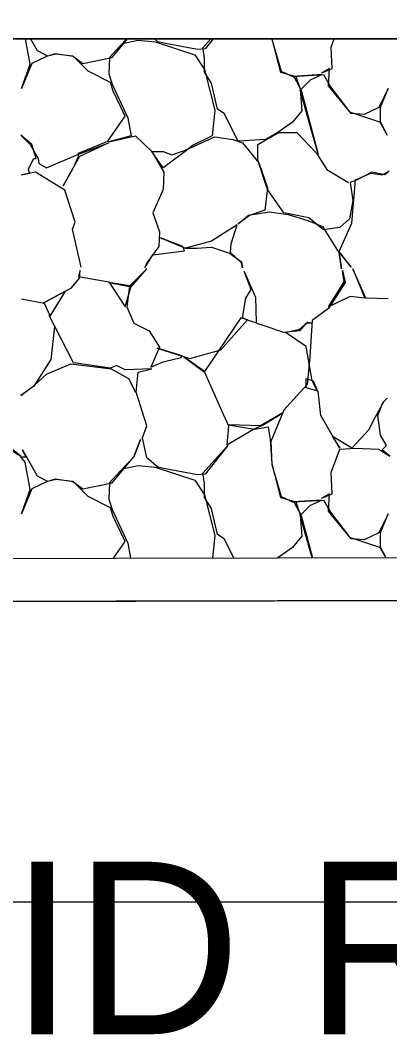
# Model space of a CAD drawing. Extents: x 1574 to 14903, y 7971 to 16537.
# Drawn here: x 13004.13 to 13006.27, y 7999.22 to 8005.11 of the extents above; entities that cross this region are included whole.
import ezdxf

# ---------------------------------------------------------------- set-up
doc = ezdxf.new("R2010")
doc.units = 0
for name, color, linetype in [('DESIGN - EARTHWORK - Shapes', 7, 'Continuous'), ('DESIGN - SHEET - Light Grid', 7, 'Continuous'), ('DESIGN - TRANSPORTATION - Proposed Layout Patterning', 7, 'Continuous'), ('DESIGN - TYPICAL - Finished Grade and Subgrade', 7, 'Continuous'), ('DESIGN - TYPICAL - Slope Tie Text', 7, 'Continuous'), ('SURVEY - GROUND - Bottom of Topsoil Layer', 7, 'Continuous'), ('SURVEY - GROUND - Top of Ground', 7, 'Continuous')]:
    doc.layers.add(name, color=color, linetype=linetype)

msp = doc.modelspace()

# ---------------------------------------------------------------- linework, layer by layer
at = {"layer": 'DESIGN - EARTHWORK - Shapes'}
msp.add_lwpolyline([(12986.2531, 8001.9322), (12997.7158, 8001.9767), (13000, 8001.9815), (13014.059, 8002.0109), (13017.3427, 8003.0032), (13018.7334, 8004.0163), (13020.2447, 8005), (13020.791, 8005.3556), (13021.9769, 8005.9349), (13023.1829, 8006.2217), (13025.2229, 8006.7826), (13026.5188, 8007.139), (13026.5188, 8006.889), (13025.2229, 8006.5326), (13023.1829, 8005.9717), (13021.9769, 8005.6849), (13020.791, 8005.1056), (13018.7334, 8003.7663), (13017.3427, 8002.7532), (13014.059, 8001.7609), (13000, 8001.7315), (12997.7158, 8001.7267), (12986.2531, 8001.6822)], dxfattribs=at)
msp.add_lwpolyline([(12997.7158, 8001.9767), (13000, 8001.9815), (13014.059, 8002.0109), (13017.3427, 8003.0032), (13018.7334, 8004.0163), (13020.2447, 8005), (12969.1991, 8005), (12963.6889, 8002.2374), (12965.0258, 8002.198), (12969.9827, 8002.1315), (12975.3413, 8002.0366), (12976.0765, 8002.0111), (12982.2637, 8001.9334), (12982.7359, 8001.9882), (12983.8675, 8001.9077), (12986.2531, 8001.9322)], close=True, dxfattribs=at)
at = {"layer": 'DESIGN - SHEET - Light Grid'}
msp.add_line((13000, 8000), (13300, 8000), dxfattribs=at)
at = {"layer": 'DESIGN - TRANSPORTATION - Proposed Layout Patterning'}
msp.add_line((13020.2447, 8005), (12969.1991, 8005), dxfattribs=at)
for points in [[(13004.4862, 8003.6779), (13004.4362, 8003.8979), (13004.4512, 8003.9379), (13004.3912, 8004.1229), (13004.2212, 8004.2279), (13004.1412, 8004.2129), (13004.1862, 8004.2229), (13004.1812, 8004.2479), (13004.2112, 8004.3079), (13004.2262, 8004.3079), (13004.2012, 8004.3879), (13004.1362, 8004.4429), (13004.1912, 8004.3879), (13004.2362, 8004.3079), (13004.2412, 8004.2779), (13004.2862, 8004.2529), (13004.4712, 8004.3329), (13004.6462, 8004.3979), (13004.4762, 8004.3179), (13004.4362, 8004.2479), (13004.3812, 8004.1479), (13004.4362, 8004.2429), (13004.4712, 8004.3179), (13004.4712, 8004.3379), (13004.6412, 8004.4079), (13004.7412, 8004.5529), (13004.6712, 8004.6979), (13004.6562, 8004.7479), (13004.5262, 8004.8129), (13004.4862, 8004.8529), (13004.4412, 8004.8979), (13004.3362, 8004.9129), (13004.2862, 8004.8979), (13004.2012, 8004.8579), (13004.1412, 8004.7129), (13004.1912, 8004.8529), (13004.1636, 8005)], [(13004.1932, 8005), (13004.2312, 8004.9329), (13004.2912, 8004.9029), (13004.3412, 8004.9129), (13004.4362, 8004.9029), (13004.4962, 8004.8579), (13004.6662, 8004.8929), (13004.7554, 8005)], [(13004.7508, 8005), (13004.7112, 8004.9579), (13004.6512, 8004.8929), (13004.6462, 8004.7979), (13004.6662, 8004.7379), (13004.7562, 8004.5429), (13004.7762, 8004.4379), (13004.6462, 8004.4029), (13004.8012, 8004.4379), (13004.8962, 8004.3479), (13004.9662, 8004.2279), (13004.9612, 8004.1279), (13004.9012, 8003.9929), (13004.9412, 8003.8829), (13004.9362, 8003.7979), (13004.8662, 8003.7029), (13004.8562, 8003.6729), (13004.9012, 8003.7479), (13005.0862, 8003.7729), (13005.0762, 8003.7979), (13004.9462, 8003.8479), (13005.0912, 8003.7879), (13005.1562, 8003.7879), (13005.2412, 8003.7929), (13005.3462, 8003.7579), (13005.4162, 8003.7079), (13005.4212, 8003.6729), (13005.4162, 8003.7029), (13005.3512, 8003.7629), (13005.3562, 8003.8129), (13005.3912, 8003.9229), (13005.2412, 8003.8279), (13005.0912, 8003.7879)], [(13004.7262, 8004.9729), (13004.8162, 8004.9929), (13004.9162, 8004.9829), (13005.1462, 8004.9079), (13005.2012, 8004.8229), (13005.2612, 8004.5879), (13005.2462, 8004.4379), (13005.1312, 8004.3829), (13005.0962, 8004.3529), (13004.9612, 8004.2529), (13004.8962, 8004.3479), (13004.9612, 8004.3479), (13005.0112, 8004.3279), (13005.0862, 8004.3529), (13005.2612, 8004.4329), (13005.3662, 8004.4179), (13005.4212, 8004.3979), (13005.5162, 8004.2829), (13005.5662, 8004.1379), (13005.5512, 8004.0079), (13005.4662, 8003.9779), (13005.3962, 8003.9279), (13005.4562, 8003.9779), (13005.5762, 8003.9979), (13005.6862, 8003.9829), (13005.8012, 8003.9479), (13005.8862, 8003.9129), (13005.9812, 8003.7579), (13005.9962, 8003.6679), (13005.9812, 8003.7629), (13006.0512, 8003.6779), (13005.9812, 8003.7679), (13006.0562, 8003.9329), (13006.0762, 8004.1829), (13006.1662, 8004.2229), (13006.2312, 8004.2129), (13006.2712, 8004.2329), (13006.2462, 8004.2129), (13006.1712, 8004.2279), (13006.0862, 8004.1829), (13006.0462, 8004.1679), (13006.0612, 8004.0629), (13006.0412, 8003.9579), (13005.9862, 8003.9079), (13005.8912, 8003.8929), (13005.8062, 8003.9629), (13005.6612, 8003.9929), (13005.5662, 8004.1279), (13005.5112, 8004.2979), (13005.5112, 8004.3879), (13005.6312, 8004.4579), (13005.7362, 8004.4579), (13005.8512, 8004.3379), (13005.9112, 8004.2429), (13006.0362, 8004.1679)], [(13005.2511, 8005), (13005.2062, 8004.9429), (13005.1612, 8004.9379), (13004.9762, 8004.9729), (13004.9312, 8004.9829), (13004.911, 8005)], [(13005.5919, 8005), (13005.6412, 8004.8079), (13005.7312, 8004.7829), (13005.7562, 8004.7079), (13005.7662, 8004.5829), (13005.7112, 8004.5179), (13005.6262, 8004.4579), (13005.5562, 8004.4179), (13005.3962, 8004.4079), (13005.3162, 8004.5679), (13005.2762, 8004.5929), (13005.2412, 8004.7429), (13005.2012, 8004.8079), (13005.2012, 8004.8929), (13005.1912, 8004.9479), (13005.2384, 8005)], [(13005.5911, 8005), (13005.5912, 8004.9979), (13005.6462, 8004.8129), (13005.7212, 8004.7779), (13005.7612, 8004.7029), (13005.8612, 8004.3329), (13005.7562, 8004.7029), (13005.8162, 8004.7629), (13005.8812, 8004.7929), (13005.7162, 8004.7829), (13005.8912, 8004.7929), (13005.9312, 8004.7229), (13006.0412, 8004.5779), (13006.2212, 8004.5179), (13006.2612, 8004.4429), (13006.2212, 8004.5129), (13006.2212, 8004.6029), (13006.2662, 8004.7129), (13006.2112, 8004.6029), (13006.1262, 8004.5629), (13006.0512, 8004.5679), (13005.9212, 8004.7279), (13005.9262, 8004.8279), (13005.8812, 8004.8029), (13005.9412, 8004.8279), (13005.9362, 8004.9529), (13005.9536, 8005)], [(13004.1412, 8003.4929), (13004.2712, 8003.4679), (13004.3062, 8003.3929), (13004.3962, 8003.5379), (13004.2662, 8003.4679), (13004.4312, 8003.5579), (13004.4762, 8003.6129), (13004.4812, 8003.6579), (13004.4712, 8003.6229), (13004.6462, 8003.5929), (13004.7412, 8003.4479), (13004.7762, 8003.5679), (13004.6462, 8003.5879), (13004.7762, 8003.5629), (13004.8662, 8003.6679), (13004.7662, 8003.5679), (13004.7512, 8003.4479), (13004.7912, 8003.3529), (13004.8812, 8003.3079), (13004.9412, 8003.2129), (13004.8912, 8003.0979), (13004.9612, 8003.1279), (13005.0662, 8003.1529), (13005.0712, 8003.1629), (13004.9262, 8003.2079), (13005.1162, 8003.1479), (13005.2962, 8003.1979), (13005.4512, 8003.3729), (13005.4112, 8003.3829), (13005.2012, 8003.0729), (13005.0812, 8003.1579), (13005.2012, 8003.0679), (13005.3012, 8002.8429), (13005.3412, 8002.7579), (13005.3312, 8002.6479), (13005.4862, 8002.7379), (13005.5412, 8002.7629), (13005.6562, 8002.8329), (13005.5262, 8002.7579), (13005.3412, 8002.7629), (13005.4912, 8002.7379), (13005.5712, 8002.7529), (13005.5812, 8002.6779), (13005.5912, 8002.5379), (13005.6412, 8002.3429), (13005.7312, 8002.3179), (13005.7562, 8002.2429), (13005.7662, 8002.1179), (13005.7112, 8002.0529), (13005.6266, 8001.9933)], [(13006.2517, 8001.9946), (13006.2212, 8002.0479), (13006.2212, 8002.1379), (13006.2662, 8002.2479), (13006.2112, 8002.1379), (13006.1262, 8002.0979), (13006.0512, 8002.1029), (13005.9212, 8002.2629), (13005.9262, 8002.3629), (13005.8812, 8002.3379), (13005.9412, 8002.3629), (13005.9362, 8002.4879), (13005.9862, 8002.6229), (13006.0762, 8002.6279), (13006.2112, 8002.6229), (13006.2762, 8002.5829), (13006.2312, 8002.6179), (13006.2562, 8002.6429), (13006.2212, 8002.7029), (13006.2062, 8002.8179), (13006.2362, 8002.8929), (13006.2612, 8002.9179), (13006.2412, 8002.8979), (13006.1912, 8002.8079), (13006.1512, 8002.7329), (13006.0562, 8002.6279), (13005.9412, 8002.6979), (13005.9862, 8002.6279), (13005.9412, 8002.7029), (13005.8762, 8002.8179), (13005.8612, 8002.9579), (13005.7912, 8002.9779), (13005.7912, 8003.0329), (13005.8312, 8003.0179), (13005.8562, 8002.9579), (13005.8262, 8003.0179), (13005.7912, 8003.2179), (13005.6712, 8003.2979), (13005.7512, 8003.3179), (13005.8012, 8003.3579), (13005.8262, 8003.3529), (13005.7912, 8003.3529), (13005.7512, 8003.3079), (13005.6612, 8003.2979), (13005.4562, 8003.3679), (13005.4212, 8003.3829), (13005.4412, 8003.4979), (13005.4712, 8003.5479), (13005.4312, 8003.6529), (13005.4962, 8003.5029), (13005.5012, 8003.3579)], [(13006.2662, 8003.4929), (13006.1362, 8003.4979), (13006.0612, 8003.6679), (13006.1312, 8003.4979), (13006.0462, 8003.5079), (13005.9212, 8003.4479), (13006.0112, 8003.5929), (13006.0012, 8003.6579), (13006.0162, 8003.5879), (13005.9212, 8003.4379), (13005.8262, 8003.3679), (13005.8112, 8003.1579), (13005.7962, 8002.9979), (13005.6612, 8002.8479), (13005.5862, 8002.6679), (13005.5912, 8002.5329), (13005.6462, 8002.3479), (13005.7212, 8002.3129), (13005.7612, 8002.2379), (13005.8272, 8001.9937)], [(13005.3713, 8001.9927), (13005.3162, 8002.1029), (13005.2762, 8002.1279), (13005.2412, 8002.2779), (13005.2012, 8002.3429), (13005.2012, 8002.4279), (13005.1912, 8002.4829), (13005.3362, 8002.6429), (13005.2062, 8002.4779), (13005.1612, 8002.4729), (13004.9762, 8002.5079), (13004.9312, 8002.5179), (13004.8662, 8002.5729), (13004.8412, 8002.6879), (13004.8662, 8002.7579), (13004.8062, 8002.9529), (13004.8162, 8003.0679), (13004.8962, 8003.0879), (13004.7412, 8003.0829), (13004.6912, 8003.1079), (13004.6562, 8003.0929), (13004.4412, 8003.1229), (13004.3312, 8003.3379), (13004.3012, 8003.3979), (13004.3312, 8003.3329), (13004.3112, 8003.1429), (13004.2112, 8002.9879), (13004.1362, 8002.9329), (13004.2162, 8002.9929), (13004.2862, 8003.0579), (13004.4262, 8003.1179), (13004.6612, 8003.0879), (13004.7612, 8003.0329), (13004.8012, 8002.9529)], [(13004.6745, 8001.9913), (13004.7412, 8002.0879), (13004.6712, 8002.2329), (13004.6562, 8002.2829), (13004.5262, 8002.3479), (13004.4862, 8002.3879), (13004.4412, 8002.4329), (13004.3362, 8002.4479), (13004.2862, 8002.4329), (13004.2012, 8002.3929), (13004.1412, 8002.2479), (13004.1912, 8002.3879), (13004.1612, 8002.5479), (13004.1362, 8002.5779), (13004.1662, 8002.5779), (13004.1462, 8002.6179), (13004.2312, 8002.4679), (13004.2912, 8002.4379), (13004.3412, 8002.4479), (13004.4362, 8002.4379), (13004.4962, 8002.3929), (13004.6662, 8002.4279), (13004.7912, 8002.5779), (13004.8312, 8002.6779), (13004.7912, 8002.5779), (13004.7112, 8002.4929), (13004.6512, 8002.4279), (13004.6462, 8002.3329), (13004.6662, 8002.2729), (13004.7562, 8002.0779), (13004.7727, 8001.9915)], [(13004.0712, 8002.6229), (13004.1362, 8002.5829), (13004.0912, 8002.6179)], [(13004.7262, 8002.5079), (13004.8162, 8002.5279), (13004.9162, 8002.5179), (13005.1462, 8002.4429), (13005.2012, 8002.3579), (13005.2612, 8002.1229), (13005.2481, 8001.9925)], [(13005.8255, 8001.9937), (13005.7562, 8002.2379), (13005.8162, 8002.2979), (13005.8812, 8002.3279), (13005.7162, 8002.3179), (13005.8912, 8002.3279), (13005.9312, 8002.2579), (13006.0412, 8002.1129), (13006.2212, 8002.0529), (13006.2523, 8001.9946)]]:
    msp.add_lwpolyline(points, dxfattribs=at)
at = {"layer": 'DESIGN - TYPICAL - Finished Grade and Subgrade'}
msp.add_line((12969.1991, 8005), (13020.2447, 8005), dxfattribs=at)
at = {"layer": 'SURVEY - GROUND - Bottom of Topsoil Layer'}
msp.add_line((13000, 8001.7315), (13014.059, 8001.7609), dxfattribs=at)
at = {"layer": 'SURVEY - GROUND - Top of Ground'}
msp.add_lwpolyline([(12952.7454, 8002.3192), (12963.4438, 8002.2446), (12965.0258, 8002.198), (12969.9827, 8002.1315), (12975.3413, 8002.0366), (12976.0765, 8002.0111), (12982.2637, 8001.9334), (12982.7359, 8001.9882), (12983.8675, 8001.9077), (12986.2531, 8001.9322), (12997.7158, 8001.9767), (13000, 8001.9815), (13014.059, 8002.0109), (13017.3427, 8003.0032), (13018.7334, 8004.0163), (13020.791, 8005.3556), (13021.9769, 8005.9349), (13023.1829, 8006.2217), (13025.2229, 8006.7826), (13029.1549, 8007.8639)], dxfattribs=at)

# ---------------------------------------------------------------- texts
at = {"layer": 'DESIGN - TYPICAL - Slope Tie Text'}
msp.add_text('GRADED SOLID ROCK', height=1, rotation=360, dxfattribs=at).set_placement((12995.3064, 7999.232))

doc.saveas('drawing.dxf')
